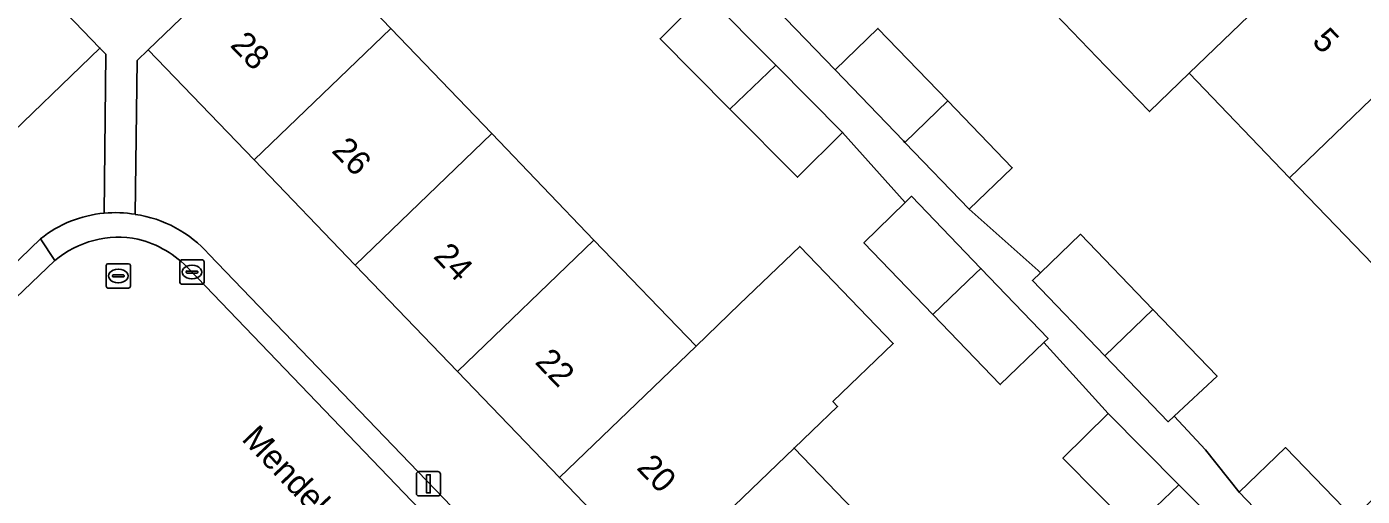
# Model space of a CAD drawing. Extents: x 159039 to 160102, y 381214 to 382524.
# Drawn here: x 159566.1 to 159621.1, y 382129.1 to 382148.4 of the extents above; entities that cross this region are included whole.
import ezdxf

# ---------------------------------------------------------------- set-up
doc = ezdxf.new("R2010")
doc.units = 0
for name, color, linetype in [('IMGEO_Erf', 7, 'Continuous'), ('IMGEO_Kolk', 7, 'Continuous'), ('IMGEO_Lichtmast', 7, 'Continuous'), ('IMGEO_Openbare_ruimte_label', 7, 'Continuous'), ('IMGEO_Pand', 7, 'Continuous'), ('IMGEO_Pand_nummerreeks', 7, 'Continuous'), ('IMGEO_Rijbaan_lokaal_open', 7, 'Continuous'), ('IMGEO_Rioolput', 7, 'Continuous'), ('IMGEO_Voetpad_open', 7, 'Continuous')]:
    doc.layers.add(name, color=color, linetype=linetype)

msp = doc.modelspace()

# ---------------------------------------------------------------- linework, layer by layer
at = {"layer": 'IMGEO_Erf'}
for points in [[(159611.665, 382127.751), (159608.78, 382130.657), (159610.638, 382132.501), (159607.994, 382135.421), (159606.194, 382133.69), (159603.425, 382136.569), (159600.583, 382139.524), (159602.279, 382141.182), (159599.703, 382144.07), (159597.845, 382142.226), (159595.063, 382145.029), (159592.183, 382147.929), (159594.041, 382149.774)], [(159596.536, 382149.617), (159599.392, 382146.652), (159601.161, 382148.356), (159604.041, 382145.365), (159606.688, 382142.617), (159604.919, 382140.913), (159607.757, 382138.392), (159607.854, 382138.288), (159609.509, 382139.881), (159612.488, 382136.784), (159615.131, 382134.037), (159613.364, 382132.388), (159614.658, 382131.003), (159616.036, 382129.253), (159617.948, 382131.096), (159620.743, 382128.197), (159626.395, 382133.61), (159622.309, 382137.853), (159618.116, 382142.206), (159613.976, 382146.505), (159612.34, 382144.929), (159610.532, 382146.805), (159608.127, 382149.301)], [(159580.388, 382149.078), (159581.089, 382148.347), (159585.25, 382144.024), (159589.462, 382139.641), (159593.668, 382135.274), (159595.455, 382136.993), (159597.936, 382139.379), (159601.787, 382135.375), (159599.307, 382132.989), (159599.496, 382132.792), (159598.433, 382131.77), (159597.708, 382131.073), (159601.894, 382126.722)], [(159569.285, 382140.746), (159569.349, 382147.292), (159569.109, 382147.541), (159564.748, 382143.346), (159560.527, 382139.285), (159556.144, 382135.069), (159551.759, 382130.851), (159552.162, 382130.432), (159558.436, 382130.415)], [(159588.041, 382129.862), (159583.838, 382134.231), (159579.623, 382138.612), (159575.464, 382142.936), (159571.1, 382147.473), (159570.64, 382147.031), (159570.565, 382140.698)], [(159559.523, 382132.806), (159566.666, 382139.693)], [(159573.598, 382139.061), (159600.834, 382110.748)], [(159602.584, 382110.66), (159604.588, 382112.66), (159600.449, 382116.963), (159596.267, 382121.311), (159592.081, 382125.661), (159588.041, 382129.862)]]:
    msp.add_lwpolyline(points, dxfattribs=at)
for centre, radius, start, end in [((159569.739, 382135.834), 4.933, 95.278, 128.5283), ((159569.841, 382135.728), 5.022, 41.5751, 81.7108)]:
    msp.add_arc(centre, radius, start, end, dxfattribs=at)
at = {"layer": 'IMGEO_Kolk'}
for p, q in [((159572.404, 382137.896), (159572.404, 382138.748)), ((159572.479, 382138.822), (159573.331, 382138.822)), ((159572.663, 382138.316), (159572.663, 382138.328)), ((159572.706, 382138.365), (159573.104, 382138.365)), ((159572.892, 382138.602), (159572.917, 382138.602)), ((159573.147, 382138.328), (159573.147, 382138.316)), ((159573.405, 382138.748), (159573.405, 382137.896)), ((159573.331, 382137.822), (159572.479, 382137.822)), ((159573.101, 382138.279), (159572.703, 382138.279)), ((159572.915, 382138.042), (159572.89, 382138.042))]:
    msp.add_line(p, q, dxfattribs=at)
for points in [[(159572.404, 382137.896), (159572.404, 382138.748)], [(159572.479, 382138.822), (159573.331, 382138.822)], [(159573.405, 382138.748), (159573.405, 382137.896)], [(159573.331, 382137.822), (159572.479, 382137.822)]]:
    msp.add_lwpolyline(points, dxfattribs=at)
for centre, radius, start, end in [((159572.481, 382138.746), 0.0765, 91.552, 178.448), ((159572.481, 382138.746), 0.0765, 91.552, 178.448), ((159572.703, 382138.325), 0.0403, 85.8775, 175.7526), ((159572.7, 382138.315), 0.0366, 178.938, 274.7102), ((159573.104, 382138.322), 0.043, 264.8664, 352.4533), ((159573.108, 382138.327), 0.0386, 1.7309, 96.639), ((159573.329, 382138.746), 0.0765, 1.552, 88.448), ((159573.329, 382138.746), 0.0765, 1.552, 88.448), ((159572.481, 382137.898), 0.0765, 181.552, 268.448), ((159572.481, 382137.898), 0.0765, 181.552, 268.448), ((159573.329, 382137.898), 0.0765, 271.552, 358.448), ((159573.329, 382137.898), 0.0765, 271.552, 358.448)]:
    msp.add_arc(centre, radius, start, end, dxfattribs=at)
for centre, major_axis, ratio, start_param, end_param in [((159572.891, 382138.322), (-0.387, 0.002), 0.722429, 4.712389, 7.853982), ((159572.916, 382138.322), (-0.39, 0.002), 0.717154, 1.570796, 4.712389)]:
    msp.add_ellipse(centre, major_axis=major_axis, ratio=ratio, start_param=start_param, end_param=end_param, dxfattribs=at)
at = {"layer": 'IMGEO_Lichtmast'}
for p, q in [((159582.247, 382130.103), (159583.037, 382130.103)), ((159583.037, 382130.103), (159582.247, 382130.103)), ((159582.147, 382129.203), (159582.147, 382130.003)), ((159582.147, 382130.003), (159582.147, 382129.203)), ((159583.137, 382130.003), (159583.137, 382129.203)), ((159583.137, 382129.203), (159583.137, 382130.003)), ((159583.037, 382129.103), (159582.247, 382129.103)), ((159582.247, 382129.103), (159583.037, 382129.103))]:
    msp.add_line(p, q, dxfattribs=at)
msp.add_lwpolyline([(159582.567, 382129.978), (159582.717, 382129.978), (159582.717, 382129.228), (159582.567, 382129.228), (159582.567, 382129.978)], dxfattribs=at)
for centre, start, end in [((159582.247, 382130.003), 90, 180), ((159582.247, 382130.003), 90, 180), ((159583.037, 382130.003), 0, 90), ((159583.037, 382130.003), 360, 90), ((159582.247, 382129.203), 180, 270), ((159582.247, 382129.203), 180, 270), ((159583.037, 382129.203), 270, 0), ((159583.037, 382129.203), 270, 0)]:
    msp.add_arc(centre, 0.1, start, end, dxfattribs=at)
at = {"layer": 'IMGEO_Pand'}
for points in [[(159619.584, 382151.907), (159615.372, 382156.28), (159609.764, 382150.878), (159608.127, 382149.301), (159610.532, 382146.805), (159612.34, 382144.929), (159613.976, 382146.505)], [(159565.642, 382151.144), (159563.69, 382153.174), (159561.528, 382155.422), (159557.167, 382151.227), (159559.329, 382148.979), (159559.426, 382148.879), (159564.748, 382143.346), (159569.109, 382147.541)], [(159575.464, 382142.936), (159581.089, 382148.347), (159580.388, 382149.078), (159576.922, 382152.681), (159576.726, 382152.885), (159575.483, 382151.689), (159571.1, 382147.473)], [(159623.724, 382147.608), (159619.584, 382151.907), (159613.976, 382146.505), (159618.116, 382142.206)], [(159596.95, 382146.844), (159594.041, 382149.774), (159592.183, 382147.929), (159595.063, 382145.029)], [(159575.464, 382142.936), (159579.623, 382138.612), (159585.25, 382144.024), (159581.089, 382148.347)], [(159604.041, 382145.365), (159601.161, 382148.356), (159599.392, 382146.652), (159602.206, 382143.73), (159602.272, 382143.661)], [(159623.724, 382147.608), (159618.116, 382142.206), (159622.309, 382137.853), (159627.917, 382143.255)], [(159596.95, 382146.844), (159595.063, 382145.029), (159597.845, 382142.226), (159599.703, 382144.07)], [(159604.041, 382145.365), (159602.272, 382143.661), (159604.919, 382140.913), (159606.688, 382142.617)], [(159589.462, 382139.641), (159585.25, 382144.024), (159579.623, 382138.612), (159583.838, 382134.231)], [(159602.279, 382141.182), (159600.583, 382139.524), (159603.425, 382136.569), (159605.181, 382138.26), (159605.401, 382138.469), (159602.543, 382141.44)], [(159589.462, 382139.641), (159583.838, 382134.231), (159588.041, 382129.862), (159593.668, 382135.274)], [(159607.854, 382138.288), (159607.524, 382137.971), (159610.504, 382134.874), (159612.488, 382136.784), (159609.509, 382139.881)], [(159598.433, 382131.77), (159599.496, 382132.792), (159599.307, 382132.989), (159601.787, 382135.375), (159597.936, 382139.379), (159595.455, 382136.993), (159593.668, 382135.274), (159588.041, 382129.862), (159592.081, 382125.661), (159597.708, 382131.073)], [(159605.401, 382138.469), (159605.181, 382138.26), (159603.425, 382136.569), (159606.194, 382133.69), (159607.994, 382135.421), (159608.17, 382135.59)], [(159612.488, 382136.784), (159610.504, 382134.874), (159613.117, 382132.157), (159613.364, 382132.388), (159615.131, 382134.037)], [(159611.665, 382127.751), (159613.552, 382129.566), (159610.638, 382132.501), (159608.78, 382130.657)], [(159592.081, 382125.661), (159596.267, 382121.311), (159601.894, 382126.722), (159597.708, 382131.073)], [(159620.743, 382128.197), (159617.948, 382131.096), (159616.036, 382129.253), (159618.832, 382126.354)], [(159611.665, 382127.751), (159614.442, 382124.953), (159616.3, 382126.797), (159613.552, 382129.566)]]:
    msp.add_lwpolyline(points, close=True, dxfattribs=at)
at = {"layer": 'IMGEO_Rijbaan_lokaal_open'}
for points in [[(159567.257, 382138.795), (159560.513, 382132.358)], [(159599.574, 382110.597), (159595.709, 382114.573), (159572.799, 382138.43)]]:
    msp.add_lwpolyline(points, dxfattribs=at)
for centre, radius, start, end in [((159569.883, 382135.688), 4.068, 78.7469, 130.2069), ((159569.636, 382135.481), 4.324, 43.0022, 76.0762)]:
    msp.add_arc(centre, radius, start, end, dxfattribs=at)
at = {"layer": 'IMGEO_Rioolput'}
for p, q in [((159569.369, 382137.737), (159569.369, 382138.589)), ((159569.444, 382138.663), (159570.296, 382138.663)), ((159569.857, 382138.443), (159569.882, 382138.443)), ((159570.37, 382138.589), (159570.37, 382137.737)), ((159569.628, 382138.157), (159569.628, 382138.169)), ((159570.066, 382138.12), (159569.668, 382138.12)), ((159569.671, 382138.206), (159570.069, 382138.206)), ((159569.88, 382137.883), (159569.855, 382137.883)), ((159570.112, 382138.169), (159570.112, 382138.157)), ((159570.296, 382137.663), (159569.444, 382137.663))]:
    msp.add_line(p, q, dxfattribs=at)
for points in [[(159569.369, 382137.737), (159569.369, 382138.589)], [(159569.444, 382138.663), (159570.296, 382138.663)], [(159570.37, 382138.589), (159570.37, 382137.737)], [(159570.296, 382137.663), (159569.444, 382137.663)]]:
    msp.add_lwpolyline(points, dxfattribs=at)
for centre, radius, start, end in [((159569.446, 382138.587), 0.0765, 91.552, 178.448), ((159569.446, 382138.587), 0.0765, 91.552, 178.448), ((159570.294, 382138.587), 0.0765, 1.552, 88.448), ((159570.294, 382138.587), 0.0765, 1.552, 88.448), ((159569.668, 382138.166), 0.0403, 85.8775, 175.7526), ((159569.665, 382138.156), 0.0366, 178.938, 274.7102), ((159570.069, 382138.163), 0.043, 264.8664, 352.4533), ((159570.073, 382138.168), 0.0386, 1.7309, 96.639), ((159569.446, 382137.739), 0.0765, 181.552, 268.448), ((159569.446, 382137.739), 0.0765, 181.552, 268.448), ((159570.294, 382137.739), 0.0765, 271.552, 358.448), ((159570.294, 382137.739), 0.0765, 271.552, 358.448)]:
    msp.add_arc(centre, radius, start, end, dxfattribs=at)
for centre, major_axis, ratio, start_param, end_param in [((159569.856, 382138.163), (-0.387, 0.002), 0.722429, 4.712389, 7.853982), ((159569.881, 382138.163), (-0.39, 0.002), 0.717154, 1.570796, 4.712389)]:
    msp.add_ellipse(centre, major_axis=major_axis, ratio=ratio, start_param=start_param, end_param=end_param, dxfattribs=at)
at = {"layer": 'IMGEO_Voetpad_open'}
for points in [[(159558.436, 382130.415), (159552.162, 382130.432), (159551.759, 382130.851), (159548.292, 382134.454), (159546.34, 382136.484), (159538.775, 382144.348), (159540.204, 382145.7), (159542.941, 382148.289), (159545.921, 382151.109), (159548.906, 382154.084), (159551.793, 382156.815), (159554.622, 382159.492), (159556.187, 382160.973), (159561.528, 382155.422), (159563.69, 382153.174), (159565.642, 382151.144), (159569.109, 382147.541), (159569.349, 382147.292), (159569.285, 382140.746)], [(159570.565, 382140.698), (159570.64, 382147.031), (159571.1, 382147.473), (159575.483, 382151.689)], [(159594.041, 382149.774), (159596.95, 382146.844), (159599.703, 382144.07), (159602.279, 382141.182), (159602.543, 382141.44), (159605.401, 382138.469), (159608.17, 382135.59), (159607.994, 382135.421), (159610.638, 382132.501), (159613.552, 382129.566), (159616.3, 382126.797), (159617.76, 382125.326), (159610.215, 382118.072), (159608.192, 382116.127), (159604.588, 382112.66), (159605.771, 382111.45), (159610.348, 382115.852), (159613.075, 382118.475), (159616.05, 382121.056), (159615.799, 382121.322), (159618.974, 382124.32), (159621.748, 382126.941)], [(159626.395, 382133.61), (159620.743, 382128.197), (159618.832, 382126.354), (159616.036, 382129.253), (159614.658, 382131.003), (159613.364, 382132.388), (159613.117, 382132.157), (159610.504, 382134.874), (159607.524, 382137.971), (159607.854, 382138.288), (159607.757, 382138.392), (159604.919, 382140.913), (159602.272, 382143.661), (159602.206, 382143.73), (159599.392, 382146.652), (159596.536, 382149.617)], [(159560.513, 382132.358), (159567.257, 382138.795), (159566.666, 382139.693), (159559.523, 382132.806)], [(159566.666, 382139.693), (159567.257, 382138.795)], [(159600.834, 382110.748), (159573.598, 382139.061)], [(159572.799, 382138.43), (159595.709, 382114.573), (159599.574, 382110.597)]]:
    msp.add_lwpolyline(points, dxfattribs=at)
for centre, radius, start, end in [((159569.739, 382135.834), 4.933, 95.278, 128.5283), ((159569.743, 382135.869), 4.899, 80.3403, 95.3646), ((159569.743, 382135.869), 4.899, 80.3403, 95.3646), ((159569.841, 382135.728), 5.022, 41.5751, 81.7108), ((159569.883, 382135.688), 4.068, 78.7469, 130.2069), ((159569.636, 382135.481), 4.324, 43.0022, 76.0762)]:
    msp.add_arc(centre, radius, start, end, dxfattribs=at)

# ---------------------------------------------------------------- texts
at = {"layer": 'IMGEO_Openbare_ruimte_label'}
msp.add_text('Mendelssohnlaan', height=1, rotation=313.6226, dxfattribs=at).set_placement((159574.913, 382131.417))
at = {"layer": 'IMGEO_Pand_nummerreeks'}
for s, rotation, p in [('5', 313.9236, (159619, 382147.786)), ('28', 313.8886, (159574.438, 382147.638)), ('26', 313.8886, (159578.622, 382143.288)), ('24', 313.8886, (159582.808, 382138.936)), ('22', 313.8886, (159586.992, 382134.588)), ('20', 313.8884, (159591.182, 382130.231))]:
    msp.add_text(s, height=1, rotation=rotation, dxfattribs=at).set_placement(p)

doc.saveas('drawing.dxf')
